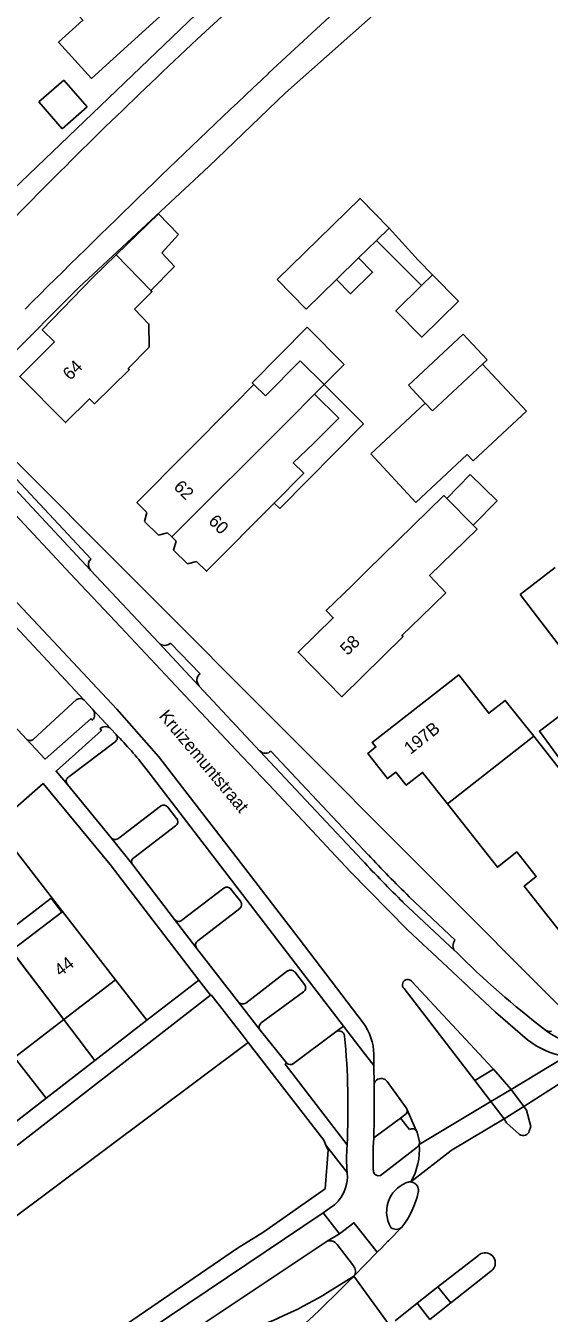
# Model space of a CAD drawing. Extents: x 194485 to 197793, y 468269 to 470822.
# Drawn here: x 196185.5 to 196235.4, y 469871.7 to 469994.4 of the extents above; entities that cross this region are included whole.
import ezdxf

# ---------------------------------------------------------------- set-up
doc = ezdxf.new("R2010")
doc.units = 0
for name, color, linetype in [('BGT grensvlak begroeid terreindeel', 7, 'Continuous'), ('BGT grensvlak gebouwinstallatie plus 1', 7, 'Continuous'), ('BGT grensvlak onbegroeid terreindeel', 7, 'Continuous'), ('BGT grensvlak pand op maaiveld', 7, 'Continuous'), ('BGT grensvlak pand op maaiveld LR', 7, 'Continuous'), ('BGT grensvlak wegdeel', 7, 'Continuous'), ('BGT tekst huisnummerreeks', 7, 'Continuous'), ('BGT tekst openbare ruimte label weg', 7, 'Continuous'), ('GEM grensvlak WOZ_BRK percelen', 7, 'Continuous')]:
    doc.layers.add(name, color=color, linetype=linetype)

msp = doc.modelspace()

# ---------------------------------------------------------------- linework, layer by layer
at = {"layer": 'BGT grensvlak begroeid terreindeel'}
msp.add_lwpolyline([(196206.68, 469897.55), (196169.81, 469869.96), (196166.69, 469873.79)], dxfattribs=at)
at = {"layer": 'BGT grensvlak gebouwinstallatie plus 1'}
for p, q in [((196186.73, 469987.18), (196189.11, 469989.26)), ((196189.11, 469989.26), (196191.35, 469986.7)), ((196188.96, 469984.62), (196186.73, 469987.18)), ((196191.35, 469986.7), (196188.96, 469984.62)), ((196198.13, 469976.51), (196194.1, 469972.6)), ((196198.13, 469976.51), (196200.06, 469974.53)), ((196200.06, 469974.53), (196198.45, 469972.8)), ((196222.88, 469972.1), (196220.12, 469975.16)), ((196198.45, 469972.8), (196199.68, 469971.49)), ((196218.91, 469973.98), (196222.71, 469970.18)), ((196222.88, 469972.1), (196224.25, 469970.71)), ((196199.68, 469971.49), (196197.4, 469969.21)), ((196224.25, 469970.71), (196223.21, 469969.68)), ((196222.71, 469970.18), (196223.21, 469969.68)), ((196212.31, 469965.71), (196215.85, 469962.17)), ((196221.96, 469960.2), (196227.19, 469965.04)), ((196227.19, 469965.04), (196229.46, 469962.6)), ((196213.92, 469960.24), (196215.85, 469962.17)), ((196229.46, 469962.6), (196229.03, 469962.2)), ((196213.92, 469960.24), (196217.69, 469956.51)), ((196223.57, 469958.46), (196221.96, 469960.2)), ((196217.69, 469956.51), (196209.7, 469948.42)), ((196225.61, 469949.4), (196227.83, 469951.67)), ((196227.83, 469951.67), (196230.41, 469949.16)), ((196209.7, 469948.42), (196209.16, 469948.95)), ((196230.41, 469949.16), (196228.13, 469946.83)), ((196235.93, 469942.8), (196232.6, 469940.24)), ((196232.6, 469940.24), (196236.63, 469934.98))]:
    msp.add_line(p, q, dxfattribs=at)
for points in [[(196217.2, 469972.31), (196218.54, 469970.94), (196216.45, 469968.9), (196215.11, 469970.27)], [(196223.21, 469969.68), (196220.77, 469967.28), (196223.25, 469964.77), (196226.72, 469968.2), (196224.25, 469970.71)], [(196207.24, 469960.26), (196207.08, 469960.42), (196212.31, 469965.71)], [(196184.4, 469906.49), (196183.38, 469907.8), (196187.92, 469911.3), (196188.93, 469909.98)]]:
    msp.add_lwpolyline(points, dxfattribs=at)
at = {"layer": 'BGT grensvlak onbegroeid terreindeel'}
for p, q in [((196182.62, 469918.24), (196189, 469910.04)), ((196194.04, 469903.53), (196197.02, 469899.66))]:
    msp.add_line(p, q, dxfattribs=at)
at = {"layer": 'BGT grensvlak pand op maaiveld'}
for p, q in [((196218.91, 469973.98), (196220.12, 469975.16)), ((196217.2, 469972.31), (196218.91, 469973.98)), ((196191.88, 469970.45), (196194.1, 469972.6)), ((196194.1, 469972.6), (196197.4, 469969.21)), ((196215.11, 469970.27), (196217.2, 469972.31)), ((196209.44, 469970.25), (196212.2, 469967.42)), ((196212.2, 469967.42), (196215.11, 469970.27)), ((196211.65, 469962.49), (196208.33, 469959.18)), ((196213.92, 469960.24), (196211.65, 469962.49)), ((196224.24, 469957.75), (196229.03, 469962.2)), ((196229.03, 469962.2), (196233.2, 469957.71)), ((196207.24, 469960.26), (196205.35, 469958.35)), ((196208.33, 469959.18), (196207.24, 469960.26)), ((196213.02, 469959.34), (196213.92, 469960.24)), ((196218.37, 469953.63), (196223.57, 469958.46)), ((196223.57, 469958.46), (196224.24, 469957.75)), ((196233.2, 469957.71), (196228.12, 469952.99)), ((196222.65, 469949.01), (196218.37, 469953.63)), ((196227.57, 469953.58), (196222.65, 469949.01)), ((196228.12, 469952.99), (196227.57, 469953.58)), ((196225.61, 469949.4), (196228.13, 469946.83)), ((196197.04, 469948.06), (196196.81, 469947.18)), ((196196.81, 469947.18), (196198.13, 469945.88)), ((196198.13, 469945.88), (196199.01, 469946.12)), ((196199.41, 469945.73), (196199.01, 469946.12)), ((196199.81, 469945.33), (196199.41, 469945.73)), ((196199.81, 469945.33), (196199.58, 469944.45)), ((196199.58, 469944.45), (196200.89, 469943.15)), ((196200.89, 469943.15), (196201.77, 469943.39)), ((196218.04, 469942.54), (196216.64, 469941.14)), ((196184.4, 469906.49), (196188.93, 469909.98)), ((196188.93, 469909.98), (196189, 469910.04)), ((196189, 469910.04), (196194.04, 469903.53)), ((196194.04, 469903.53), (196189.11, 469899.73)), ((196189.11, 469899.73), (196184.41, 469896.11))]:
    msp.add_line(p, q, dxfattribs=at)
for points in [[(196189.01, 469997.08), (196190.93, 469994.96), (196188.62, 469992.86), (196191.75, 469989.41), (196199.66, 469996.58), (196196.45, 470000.11), (196198.59, 470002.11), (196200.8, 469999.64), (196203.51, 470002.09)], [(196220.12, 469975.16), (196217.35, 469977.99), (196209.44, 469970.25)], [(196191.88, 469970.45), (196187.06, 469965.46), (196188.24, 469964.33)], [(196197.4, 469969.21), (196197.52, 469969.09), (196195.86, 469967.44)], [(196195.24, 469961.76), (196197.26, 469963.82), (196197.22, 469966), (196195.86, 469967.44)], [(196188.24, 469964.33), (196184.92, 469961.02), (196189.27, 469956.62), (196191.55, 469958.87), (196192.05, 469958.41), (196195.35, 469961.65), (196195.24, 469961.76)], [(196212.91, 469954.64), (196215.32, 469957.05), (196213.02, 469959.34)], [(196197.04, 469948.06), (196196.09, 469949.01), (196205.35, 469958.35)], [(196212.91, 469954.64), (196210.98, 469952.78), (196211.98, 469951.79), (196209.16, 469948.95)], [(196218.04, 469942.54), (196225.35, 469949.67), (196225.61, 469949.4)], [(196209.16, 469948.95), (196202.73, 469942.45), (196201.77, 469943.39)], [(196228.13, 469946.83), (196228.5, 469946.45), (196223.98, 469942.05)], [(196223.1, 469938.05), (196221.34, 469936.33), (196221.45, 469936.23), (196215.6, 469930.5), (196211.44, 469934.74), (196214.8, 469938.02), (196214.13, 469938.7), (196216.64, 469941.14)], [(196223.1, 469938.05), (196225.51, 469940.41), (196223.98, 469942.05)], [(196225.67, 469920.3), (196223.31, 469923.29), (196221.75, 469922.06), (196220.75, 469923.31), (196219.96, 469922.7), (196218.08, 469925.07), (196218.86, 469925.71), (196218.51, 469926.14), (196226.76, 469932.58), (196229.62, 469928.92), (196231.19, 469930.14), (196233.9, 469926.73)], [(196238.46, 469921.74), (196242.07, 469924.53), (196238.02, 469929.92), (196234.44, 469927.22), (196238.46, 469921.74)], [(196233.9, 469926.73), (196236.46, 469923.5), (196236.8, 469923.77), (196241.11, 469918.36), (196241.2, 469918.43), (196244.29, 469914.58)], [(196239.31, 469902.67), (196237.02, 469905.61), (196237.87, 469906.26), (196232.99, 469912.44), (196234.14, 469913.35), (196232.29, 469915.71), (196230.44, 469914.25), (196225.67, 469920.3)]]:
    msp.add_lwpolyline(points, dxfattribs=at)
at = {"layer": 'BGT grensvlak pand op maaiveld LR'}
for p, q in [((196210.61, 469956.92), (196213.02, 469959.34)), ((196210.61, 469956.92), (196199.41, 469945.73)), ((196233.9, 469926.73), (196225.67, 469920.3)), ((196184.14, 469906.29), (196189.11, 469899.73))]:
    msp.add_line(p, q, dxfattribs=at)
at = {"layer": 'BGT grensvlak wegdeel'}
for p, q in [((196259.64, 470031.93), (196210.26, 469988.04)), ((196208.64, 469989.91), (196219.37, 469999.88)), ((196182.67, 469977.3), (196203.27, 469997.04)), ((196237.13, 469900.25), (196182.86, 469954.58)), ((196191.67, 469942.56), (196183.13, 469951.73)), ((196191.72, 469943.62), (196184.16, 469951.71)), ((196191.06, 469930.17), (196178.4, 469943.69)), ((196191.54, 469943.44), (196191.72, 469943.62)), ((196198.16, 469935.62), (196191.67, 469942.56)), ((196198.16, 469935.62), (196202, 469931.54)), ((196202.1, 469932.69), (196199.28, 469935.61)), ((196185.56, 469926.45), (196181.14, 469931.18)), ((196202, 469931.54), (196207.81, 469925.32)), ((196190.34, 469930.22), (196186.24, 469926.46)), ((196191.86, 469929.3), (196191.06, 469930.17)), ((196191.86, 469929.3), (196193.61, 469927.43)), ((196194.1, 469926.9), (196193.61, 469927.43)), ((196194.01, 469926.21), (196189.58, 469922.87)), ((196207.81, 469925.32), (196217.56, 469914.91)), ((196218.15, 469915.41), (196208.85, 469925.32)), ((196215.78, 469899.09), (196196.92, 469923.67)), ((196193.64, 469917.06), (196189.46, 469922.13)), ((196198.34, 469920.08), (196194.35, 469917.02)), ((196199.87, 469918.89), (196199.03, 469919.98)), ((196195.78, 469915.14), (196199.76, 469918.19)), ((196195.68, 469914.46), (196193.64, 469917.06)), ((196195.68, 469914.46), (196199.68, 469909.27)), ((196204.37, 469912.25), (196200.38, 469909.2)), ((196205.96, 469911.01), (196205.05, 469912.17)), ((196226.4, 469907.29), (196222.04, 469911.43)), ((196201.89, 469907.24), (196205.88, 469910.31)), ((196221.46, 469910.9), (196226.43, 469906.25)), ((196201.77, 469906.55), (196199.68, 469909.27)), ((196205.77, 469901.4), (196201.77, 469906.55)), ((196210.45, 469904.36), (196206.46, 469901.3)), ((196212.07, 469903.07), (196211.14, 469904.27)), ((196197.02, 469899.66), (196201.98, 469903.48)), ((196203.09, 469902.04), (196201.98, 469903.48)), ((196166.69, 469873.79), (196203.09, 469902.04)), ((196203.09, 469902.04), (196203.16, 469902.09)), ((196207.93, 469899.42), (196211.96, 469902.36)), ((196228.28, 469893.92), (196221.54, 469902.68)), ((196205.77, 469901.4), (196207.82, 469898.72)), ((196197.02, 469899.66), (196168.33, 469877.45)), ((196207.82, 469898.72), (196210.34, 469895.6)), ((196215.05, 469898.55), (196211.02, 469895.55)), ((196215.05, 469898.55), (196215.78, 469899.09)), ((196206.68, 469897.55), (196213.89, 469888.25)), ((196218.67, 469895.34), (196218.66, 469896.42)), ((196231.75, 469893.07), (196236.91, 469896.19)), ((196218.68, 469893.55), (196218.67, 469895.34)), ((196230.07, 469894.99), (196228.28, 469893.92)), ((196230.07, 469894.99), (196231.75, 469893.07)), ((196219.94, 469893.83), (196221.76, 469891.33)), ((196229.82, 469891.91), (196228.28, 469893.92)), ((196231.75, 469893.07), (196229.82, 469891.91)), ((196232.97, 469891.44), (196231.75, 469893.07)), ((196222.99, 469887.81), (196229.82, 469891.91)), ((196229.82, 469891.91), (196231.08, 469890.28)), ((196221.2, 469890.34), (196221.76, 469890.76)), ((196222.74, 469889.08), (196221.85, 469891.12)), ((196232.97, 469891.44), (196231.08, 469890.28)), ((196218.65, 469888.45), (196221.2, 469890.34)), ((196221.2, 469890.34), (196222.06, 469889.24)), ((196214.1, 469887.76), (196213.89, 469888.25)), ((196218.65, 469888.45), (196218.65, 469888.42)), ((196214.1, 469887.76), (196216.12, 469885.15)), ((196216.11, 469887.74), (196216.11, 469887.78)), ((196219.29, 469884.86), (196222.78, 469887.58)), ((196222.19, 469884.26), (196222.24, 469884.25)), ((196222.19, 469884.26), (196222.24, 469884.25)), ((196214.51, 469881.78), (196213.82, 469881.32)), ((196215.38, 469879.3), (196213.82, 469881.32)), ((196216.93, 469880.16), (196218.99, 469877.56)), ((196221.33, 469879.95), (196220.06, 469878.65)), ((196221.33, 469879.95), (196220.06, 469878.65)), ((196214.22, 469878.61), (196215.38, 469879.3)), ((196216.73, 469876.26), (196215.16, 469878.29)), ((196218.99, 469877.56), (196216.77, 469875.29)), ((196218.99, 469877.56), (196216.77, 469875.29)), ((196224.77, 469874.27), (196228.66, 469877.29)), ((196216.77, 469875.29), (196214.26, 469873.72)), ((196220.13, 469870.63), (196216.77, 469875.29)), ((196229.79, 469875.72), (196225.99, 469872.74)), ((196222.8, 469872.7), (196224.77, 469874.27)), ((196225.99, 469872.74), (196224.77, 469874.27)), ((196220.69, 469871.02), (196222.8, 469872.7)), ((196222.8, 469872.7), (196224, 469871.16)), ((196224, 469871.16), (196225.99, 469872.74))]:
    msp.add_line(p, q, dxfattribs=at)
for points in [[(196201.83, 469993.15), (196209.23, 470000), (196214.69, 470004.99)], [(196210.26, 469988.04), (196202.95, 469981.01), (196190.54, 469969.5), (196183.52, 469962.44)], [(196180.93, 469951.64), (196190.19, 469941.74), (196194.05, 469937.65), (196199.29, 469932.06), (196205.56, 469925.38), (196209.16, 469921.59), (196216.41, 469913.83), (196221.89, 469908.26), (196225.64, 469904.75), (196230.26, 469900.43), (196233.32, 469897.81)], [(196176.84, 469947.76), (196187.67, 469936.27), (196194.17, 469929.32), (196198.16, 469924.78), (196200.43, 469921.86), (196205.73, 469914.98), (196211.54, 469907.42), (196217.64, 469899.42)], [(196191.84, 469928.25), (196191.7, 469928.39), (196187.35, 469924.56), (196185.56, 469926.45)], [(196192.57, 469927.43), (196192.7, 469927.28), (196188.38, 469923.41), (196189.46, 469922.13)], [(196201.98, 469903.48), (196193.52, 469914.5), (196187.14, 469922.22), (196182.62, 469918.24)], [(196222.29, 469903.37), (196229.97, 469895.11), (196230.07, 469894.99)], [(196203.16, 469902.09), (196206.3, 469898.05), (196206.68, 469897.55)], [(196218.67, 469895.34), (196217.64, 469896.67), (196215.78, 469899.09)], [(196216.11, 469887.78), (196210.2, 469895.49), (196210.34, 469895.6)], [(196240.96, 469896.57), (196236.94, 469893.99), (196232.97, 469891.44)], [(196240.96, 469896.57), (196236.94, 469893.99), (196232.97, 469891.44)], [(196233.48, 469889.11), (196233.61, 469889.53), (196233.21, 469891.11), (196232.97, 469891.44)], [(196233.48, 469889.11), (196233.61, 469889.53), (196233.21, 469891.11), (196232.97, 469891.44)], [(196231.08, 469890.28), (196226.13, 469887.32), (196226.03, 469887.24), (196222.19, 469884.26)], [(196231.08, 469890.28), (196226.13, 469887.32), (196226.03, 469887.24), (196222.19, 469884.26)], [(196231.08, 469890.28), (196231.32, 469889.9), (196232.55, 469888.77)], [(196231.08, 469890.28), (196231.32, 469889.9), (196232.55, 469888.77)], [(196222.99, 469888.21), (196222.78, 469889), (196222.74, 469889.08)], [(196149.53, 469835.59), (196170.55, 469852.04), (196191.05, 469867.95), (196205.68, 469877.96), (196208.08, 469879.43), (196214.01, 469883.6), (196214.31, 469887.28), (196214.1, 469887.76)], [(196125.23, 469814.26), (196168.82, 469848.45), (196175.7, 469853.84), (196190.2, 469865.21), (196191.91, 469866.56), (196213.82, 469881.32)], [(196215.38, 469879.3), (196216.77, 469880.37), (196216.93, 469880.16)], [(196198.85, 469868.35), (196200.4, 469869.41), (196214.22, 469878.61)], [(196218.99, 469877.56), (196219.42, 469877.97), (196219.99, 469878.6), (196220.06, 469878.65)], [(196218.99, 469877.56), (196219.42, 469877.97), (196219.99, 469878.6), (196220.06, 469878.65)]]:
    msp.add_lwpolyline(points, dxfattribs=at)
for centre, radius, start, end in [((196567.55, 469601.08), 536.16, 133.0081, 135.5971), ((196969.69, 469180.23), 1111.2, 133.2265, 134.89249), ((196192.26, 469943.09), 0.801, 154.365, 221.6944), ((196198.73, 469936.17), 0.788, 224.2682, 314.2931), ((196202.59, 469932.07), 0.789, 128.4118, 222.1187), ((196190.67, 469929.79), 0.54, 44.2466, 127.6163), ((196191.28, 469928.79), 0.773, 315.5427, 41.9666), ((196193.09, 469926.93), 0.724, 44.2109, 136.4483), ((196185.89, 469926.78), 0.47, 224.4223, 317.2603), ((196193.76, 469926.59), 0.454, 302.657, 42.4375), ((196165.88, 469899.44), 39.38, 37.9742, 44.2193), ((196208.33, 469925.83), 0.724, 224.1324, 315.5361), ((196189.85, 469922.45), 0.501, 123.6461, 219.3305), ((196198.63, 469919.67), 0.504, 37.7942, 125.598), ((196199.49, 469918.6), 0.487, 303.1585, 37.7063), ((196194.01, 469917.37), 0.485, 219.3129, 314.2741), ((196196.06, 469914.75), 0.484, 125.9827, 216.8159), ((196300.24, 469991.64), 112.02, 222.8768, 225.7272), ((196292.12, 469983.68), 101.43, 222.6887, 225.8477), ((196204.67, 469911.86), 0.489, 38.1743, 127.2651), ((196205.57, 469910.7), 0.5, 308.8982, 38.2055), ((196200.06, 469909.57), 0.49, 218.7624, 310.1091), ((196202.16, 469906.84), 0.485, 124.4464, 216.602), ((196226.95, 469906.78), 0.748, 137.5152, 225.7863), ((196289.18, 469969.25), 88.92, 225.1199, 232.4771), ((196210.75, 469903.96), 0.493, 37.9218, 127.3365), ((196211.67, 469902.77), 0.498, 305.2758, 37.7886), ((196221.9, 469903.05), 0.509, 39.6205, 225.6772), ((196206.17, 469901.72), 0.509, 218.6666, 305.5597), ((196208.23, 469899.01), 0.5, 126.0898, 215.601), ((196213.66, 469896.39), 5, 0.3484, 37.2877), ((196215.35, 469898.12), 0.525, 5.1566, 125.5391), ((196141.59, 469891.28), 74.61, 357.3093, 5.2941), ((196235.43, 469899.31), 0.715, 234.6401, 284.5292), ((196239.59, 469904.85), 7.65, 233.2129, 252.9125), ((196238.23, 469903.91), 7.83, 231.1921, 260.2793), ((196210.71, 469895.94), 0.503, 222.4001, 308.2117), ((196138.41, 469891.36), 80.3, 357.9218, 1.5614), ((196219.37, 469893.42), 0.702, 66.3402, 169.5842), ((196219.37, 469893.42), 0.696, 35.507, 66.4996), ((196221.4, 469891.05), 0.453, 8.9556, 38.1017), ((196221.39, 469891.04), 0.464, 322.8861, 9.9419), ((196246.95, 469886.58), 28.36, 176.2746, 182.8028), ((196222.33, 469888.85), 0.476, 29.2963, 124.6047), ((196222.54, 469888.01), 0.499, 336.5999, 23.4001), ((196232.89, 469889.29), 0.618, 237.3023, 343.0613), ((196232.89, 469889.29), 0.618, 237.3023, 343.0613), ((196234.46, 469886.5), 18.39, 176.1244, 184.1858), ((196216.72, 469887.36), 6.29, 330.4759, 4.0873), ((196222.54, 469888.02), 0.501, 298.697, 335.6396), ((196212.6, 469884.76), 3.54, 302.5939, 6.3859), ((196219.15, 469885.4), 0.56, 201.6314, 284.8944), ((196222.83, 469881.42), 2.95, 105.7334, 154.9992), ((196214.91, 469884.98), 8.16, 321.8621, 347.895), ((196214.91, 469884.98), 8.16, 321.8621, 347.895), ((196222.1, 469883.48), 0.787, 82.8459, 95.108), ((196222.1, 469883.46), 0.811, 11.6197, 79.9816), ((196222.1, 469883.46), 0.811, 11.6197, 79.9816), ((196222.11, 469883.45), 0.802, 346.8383, 11.8408), ((196222.11, 469883.45), 0.802, 346.8383, 11.8408), ((196222.83, 469881.42), 2.95, 155.0434, 210.7706), ((196220.79, 469880.54), 0.8, 231.3252, 312.2097), ((196214.48, 469877.82), 0.828, 34.2004, 107.9815), ((196229.27, 469876.54), 0.964, 95.3159, 129.598), ((196229.27, 469876.53), 0.972, 13.0859, 95.3598), ((196216.1, 469875.74), 0.812, 325.751, 39.2076), ((196229.27, 469876.54), 0.972, 302.3217, 12.8626), ((196118.25, 469972.17), 138.18, 309.4536, 315.4811), ((196118.25, 469972.17), 138.18, 309.4536, 315.4811), ((196192.35, 469910.19), 42.55, 289.5446, 300.9956)]:
    msp.add_arc(centre, radius, start, end, dxfattribs=at)
at = {"layer": 'GEM grensvlak WOZ_BRK percelen'}
for p, q in [((196192.07, 469895.82), (196177.33, 469915.27)), ((196187.43, 469892.23), (196172.44, 469911.46)), ((196187.43, 469892.23), (196192.07, 469895.82)), ((196182.59, 469888.49), (196187.43, 469892.23))]:
    msp.add_line(p, q, dxfattribs=at)
msp.add_lwpolyline([(196192.07, 469895.82), (196197.02, 469899.66), (196194.04, 469903.53), (196189, 469910.04), (196182.07, 469918.95)], dxfattribs=at)

# ---------------------------------------------------------------- texts
at = {"layer": 'BGT tekst huisnummerreeks'}
for s, rotation, p in [('64', 44.8, (196189.73, 469960.58)), ('62', 315.3, (196199.51, 469950.41)), ('60', 315.3, (196202.82, 469947.13)), ('58', 44.4, (196216.16, 469934.37)), ('197B', 38.4, (196222.14, 469924.93)), ('44', 37.6, (196188.79, 469903.78))]:
    msp.add_text(s, height=1.2, rotation=rotation, dxfattribs=at).set_placement(p)
at = {"layer": 'BGT tekst openbare ruimte label weg'}
msp.add_text('Kruizemuntstraat', height=1.2, rotation=310, dxfattribs=at).set_placement((196198.12, 469928.62))

doc.saveas('drawing.dxf')
